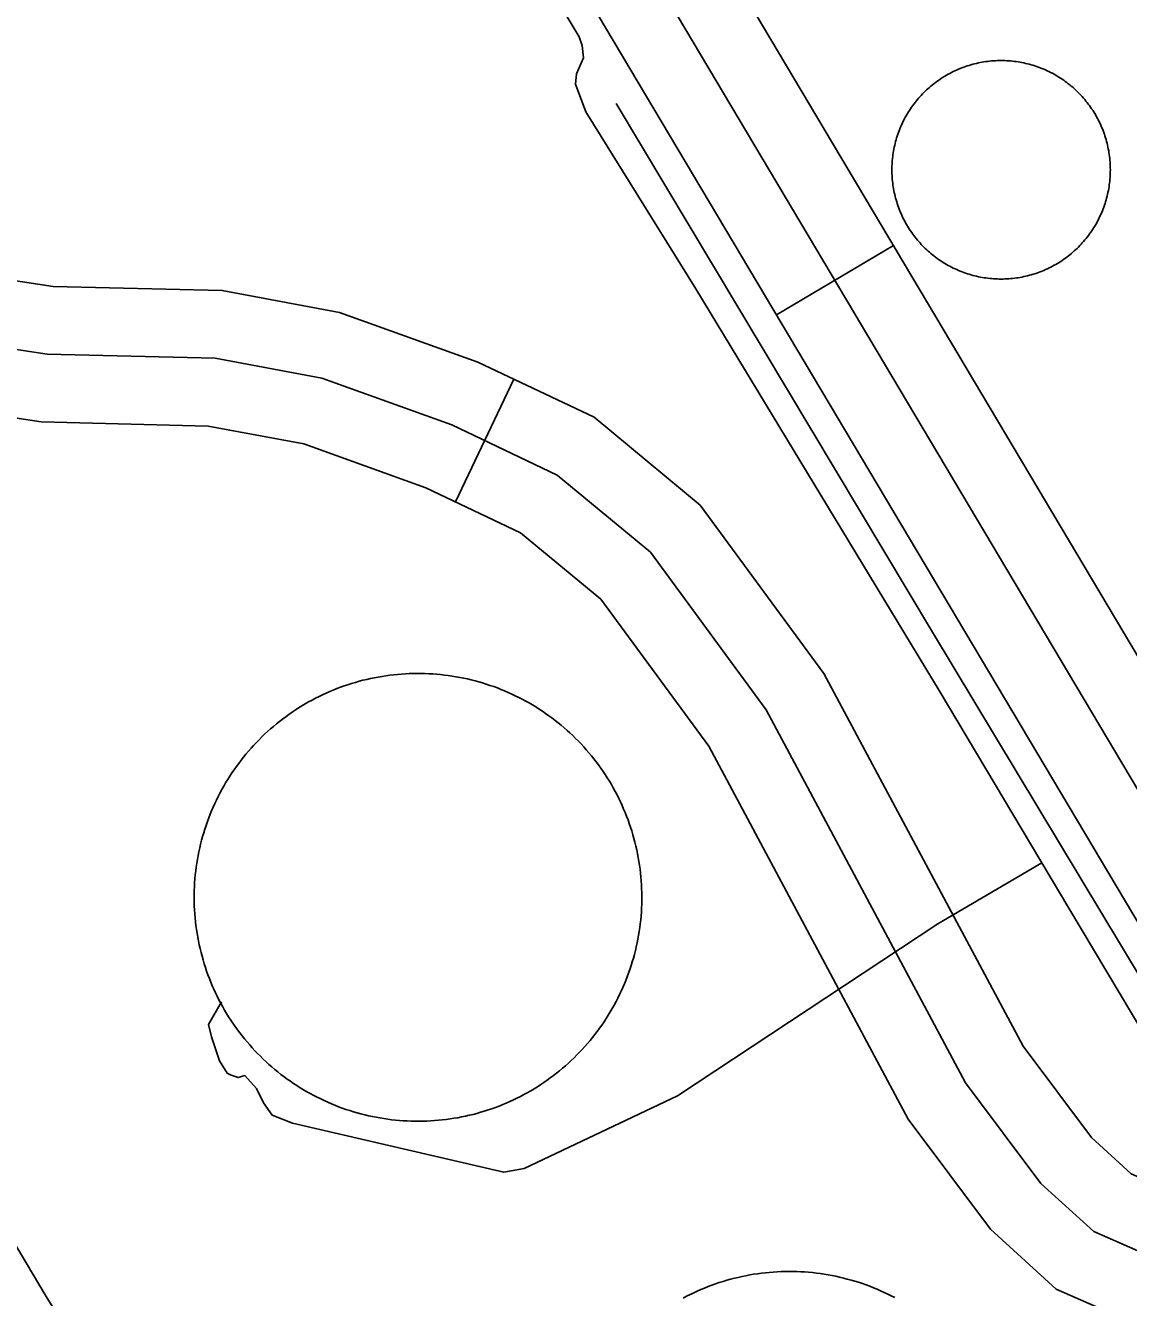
# Model space of a CAD drawing. Extents: x 3651524 to 3689615, y 505651 to 531377.
# Drawn here: x 3681126.6 to 3681370.2, y 516334.7 to 516615.5 of the extents above; entities that cross this region are included whole.
import ezdxf

# ---------------------------------------------------------------- set-up
doc = ezdxf.new("R2010")
doc.units = 0
for name, color, linetype in [('V-DOMW-TANK', 7, 'Continuous'), ('V-ROAD-CNTR', 7, 'Continuous'), ('V-UTIL-LINE', 7, 'Continuous')]:
    doc.layers.add(name, color=color, linetype=linetype)

msp = doc.modelspace()

# ---------------------------------------------------------------- linework, layer by layer
at = {"layer": 'V-DOMW-TANK'}
for points in [[(3681329.266, 516604.112), (3681329.624, 516604.333), (3681329.987, 516604.546), (3681330.354, 516604.753), (3681330.722, 516604.956), (3681331.095, 516605.15), (3681331.472, 516605.337), (3681331.853, 516605.519), (3681332.236, 516605.693), (3681332.621, 516605.861), (3681333.01, 516606.023), (3681333.401, 516606.178), (3681333.796, 516606.326), (3681334.192, 516606.467), (3681334.591, 516606.6), (3681334.992, 516606.727), (3681335.396, 516606.846), (3681335.799, 516606.959), (3681336.209, 516607.065), (3681336.618, 516607.163), (3681337.03, 516607.256), (3681337.442, 516607.339), (3681337.855, 516607.415), (3681338.271, 516607.485), (3681338.687, 516607.548), (3681339.105, 516607.604), (3681339.522, 516607.651), (3681339.942, 516607.692), (3681340.364, 516607.725), (3681340.782, 516607.751), (3681341.202, 516607.77), (3681341.624, 516607.782), (3681342.044, 516607.786), (3681342.465, 516607.782), (3681342.885, 516607.772), (3681343.307, 516607.753), (3681343.727, 516607.727), (3681344.147, 516607.694), (3681344.565, 516607.655), (3681344.982, 516607.608), (3681345.4, 516607.552), (3681345.818, 516607.491), (3681346.232, 516607.421), (3681346.645, 516607.346), (3681347.059, 516607.262), (3681347.471, 516607.17), (3681347.876, 516607.071), (3681348.286, 516606.967), (3681348.693, 516606.854), (3681349.097, 516606.735), (3681349.498, 516606.608), (3681349.898, 516606.475), (3681350.295, 516606.336), (3681350.688, 516606.189), (3681351.079, 516606.035), (3681351.468, 516605.873), (3681351.856, 516605.705), (3681352.238, 516605.531), (3681352.617, 516605.351), (3681352.994, 516605.162), (3681353.369, 516604.968), (3681353.74, 516604.767), (3681354.106, 516604.56), (3681354.467, 516604.349), (3681354.827, 516604.128), (3681355.181, 516603.903), (3681355.534, 516603.669), (3681355.88, 516603.432), (3681356.224, 516603.188), (3681356.562, 516602.936), (3681356.896, 516602.68), (3681357.225, 516602.42), (3681357.551, 516602.152), (3681357.87, 516601.88), (3681358.186, 516601.599), (3681358.497, 516601.316), (3681358.802, 516601.026), (3681359.103, 516600.731), (3681359.398, 516600.432), (3681359.685, 516600.126), (3681359.972, 516599.817), (3681360.254, 516599.502), (3681360.525, 516599.18), (3681360.793, 516598.857), (3681361.055, 516598.527), (3681361.311, 516598.193), (3681361.563, 516597.855), (3681361.807, 516597.513), (3681362.046, 516597.165), (3681362.278, 516596.815), (3681362.505, 516596.461), (3681362.724, 516596.1), (3681362.939, 516595.738), (3681363.144, 516595.371), (3681363.347, 516595.002), (3681363.541, 516594.63), (3681363.73, 516594.253), (3681363.912, 516593.872), (3681364.086, 516593.489), (3681364.254, 516593.104), (3681364.416, 516592.715)], [(3681317.955, 516582.809), (3681317.945, 516583.23), (3681317.941, 516583.65), (3681317.943, 516584.072), (3681317.955, 516584.492), (3681317.971, 516584.914), (3681317.996, 516585.334), (3681318.031, 516585.754), (3681318.07, 516586.173), (3681318.119, 516586.591), (3681318.172, 516587.009), (3681318.238, 516587.425), (3681318.303, 516587.84), (3681318.381, 516588.254), (3681318.465, 516588.666), (3681318.555, 516589.077), (3681318.655, 516589.487), (3681318.758, 516589.895), (3681318.87, 516590.3), (3681318.989, 516590.704), (3681319.116, 516591.105), (3681319.251, 516591.504), (3681319.389, 516591.902), (3681319.536, 516592.295), (3681319.69, 516592.69), (3681319.851, 516593.077), (3681320.019, 516593.462), (3681320.193, 516593.845), (3681320.374, 516594.226), (3681320.56, 516594.603), (3681320.757, 516594.976), (3681320.957, 516595.346), (3681321.164, 516595.713), (3681321.377, 516596.075), (3681321.596, 516596.434), (3681321.824, 516596.79), (3681322.055, 516597.14), (3681322.291, 516597.491), (3681322.538, 516597.831), (3681322.788, 516598.169), (3681323.044, 516598.504), (3681323.304, 516598.83), (3681323.573, 516599.158), (3681323.847, 516599.479), (3681324.126, 516599.795), (3681324.41, 516600.104), (3681324.699, 516600.409), (3681324.994, 516600.708), (3681325.293, 516601.005), (3681325.598, 516601.296), (3681325.909, 516601.581), (3681326.225, 516601.859), (3681326.544, 516602.133), (3681326.868, 516602.4), (3681327.198, 516602.662), (3681327.531, 516602.92), (3681327.869, 516603.17), (3681328.213, 516603.416), (3681328.56, 516603.653), (3681328.91, 516603.887), (3681329.266, 516604.112)], [(3681364.416, 516592.715), (3681364.569, 516592.324), (3681364.717, 516591.928), (3681364.858, 516591.533), (3681364.993, 516591.134), (3681365.118, 516590.732), (3681365.239, 516590.329), (3681365.354, 516589.923), (3681365.458, 516589.516), (3681365.557, 516589.106), (3681365.647, 516588.694), (3681365.731, 516588.283), (3681365.809, 516587.869), (3681365.878, 516587.453), (3681365.942, 516587.038), (3681365.997, 516586.62), (3681366.044, 516586.202), (3681366.085, 516585.782), (3681366.118, 516585.364), (3681366.144, 516584.943), (3681366.163, 516584.523), (3681366.173, 516584.103), (3681366.177, 516583.681), (3681366.175, 516583.261), (3681366.163, 516582.839), (3681366.144, 516582.419), (3681366.12, 516582), (3681366.087, 516581.58), (3681366.046, 516581.16), (3681365.999, 516580.742), (3681365.946, 516580.324), (3681365.882, 516579.909), (3681365.815, 516579.493), (3681365.737, 516579.079), (3681365.653, 516578.665), (3681365.563, 516578.254), (3681365.464, 516577.846), (3681365.36, 516577.439), (3681365.247, 516577.031), (3681365.129, 516576.63), (3681365.002, 516576.226), (3681364.869, 516575.829), (3681364.725, 516575.432), (3681364.582, 516575.036), (3681364.426, 516574.645), (3681364.266, 516574.256), (3681364.098, 516573.869), (3681363.924, 516573.486), (3681363.744, 516573.107), (3681363.556, 516572.73), (3681363.361, 516572.356), (3681363.16, 516571.987), (3681362.954, 516571.62), (3681362.741, 516571.258), (3681362.521, 516570.897), (3681362.294, 516570.543), (3681362.063, 516570.191), (3681361.825, 516569.847), (3681361.579, 516569.501), (3681361.33, 516569.163), (3681361.074, 516568.829), (3681360.811, 516568.499), (3681360.545, 516568.174), (3681360.271, 516567.854), (3681359.992, 516567.539), (3681359.708, 516567.227), (3681359.417, 516566.922), (3681359.124, 516566.621), (3681358.825, 516566.328), (3681358.52, 516566.037), (3681358.208, 516565.753), (3681357.893, 516565.474), (3681357.574, 516565.2), (3681357.248, 516564.932), (3681356.92, 516564.669), (3681356.586, 516564.413), (3681356.248, 516564.162), (3681355.904, 516563.918), (3681355.558, 516563.678), (3681355.208, 516563.447), (3681354.852, 516563.219), (3681354.493, 516563), (3681354.131, 516562.785), (3681353.764, 516562.578), (3681353.396, 516562.378), (3681353.021, 516562.183), (3681352.646, 516561.995), (3681352.265, 516561.812), (3681351.882, 516561.638), (3681351.497, 516561.47), (3681351.108, 516561.309), (3681350.717, 516561.155), (3681350.322, 516561.008), (3681349.924, 516560.866), (3681349.527, 516560.733), (3681349.126, 516560.606), (3681348.722, 516560.485), (3681348.317, 516560.373), (3681347.909, 516560.268), (3681347.499, 516560.168), (3681347.088, 516560.078)], [(3681347.088, 516560.078), (3681346.676, 516559.994), (3681346.262, 516559.914), (3681345.847, 516559.846), (3681345.431, 516559.785), (3681345.013, 516559.73), (3681344.595, 516559.68), (3681344.176, 516559.64), (3681343.756, 516559.607), (3681343.336, 516559.582), (3681342.916, 516559.562), (3681342.494, 516559.551), (3681342.074, 516559.547), (3681341.652, 516559.551), (3681341.233, 516559.562), (3681340.809, 516559.58), (3681340.391, 516559.605), (3681339.971, 516559.637), (3681339.553, 516559.678), (3681339.133, 516559.726), (3681338.718, 516559.781), (3681338.3, 516559.842), (3681337.886, 516559.912), (3681337.468, 516559.988), (3681337.059, 516560.072), (3681336.647, 516560.162), (3681336.237, 516560.26), (3681335.832, 516560.365), (3681335.424, 516560.477), (3681335.021, 516560.596), (3681334.62, 516560.723), (3681334.218, 516560.856), (3681333.823, 516560.997), (3681333.43, 516561.145), (3681333.038, 516561.298), (3681332.649, 516561.458), (3681332.262, 516561.626), (3681331.879, 516561.8), (3681331.498, 516561.982), (3681331.122, 516562.169), (3681330.749, 516562.363), (3681330.378, 516562.564), (3681330.012, 516562.771), (3681329.649, 516562.984), (3681329.291, 516563.205), (3681328.934, 516563.43), (3681328.582, 516563.662), (3681328.238, 516563.901), (3681327.894, 516564.145), (3681327.556, 516564.395), (3681327.222, 516564.651), (3681326.892, 516564.913), (3681326.567, 516565.181), (3681326.247, 516565.454), (3681325.932, 516565.732), (3681325.621, 516566.017), (3681325.315, 516566.306), (3681325.014, 516566.601), (3681324.72, 516566.902), (3681324.429, 516567.207), (3681324.144, 516567.516), (3681323.865, 516567.832), (3681323.593, 516568.151), (3681323.325, 516568.477), (3681323.063, 516568.806), (3681322.805, 516569.14), (3681322.555, 516569.478), (3681322.311, 516569.82), (3681322.071, 516570.166), (3681321.84, 516570.518), (3681321.613, 516570.873), (3681321.394, 516571.231), (3681321.179, 516571.594), (3681320.972, 516571.96), (3681320.769, 516572.329), (3681320.576, 516572.704), (3681320.388, 516573.081), (3681320.206, 516573.459), (3681320.032, 516573.84), (3681319.864, 516574.227), (3681319.702, 516574.619), (3681319.546, 516575.01), (3681319.401, 516575.403), (3681319.26, 516575.8), (3681319.124, 516576.2), (3681318.997, 516576.601), (3681318.879, 516577.005), (3681318.766, 516577.41), (3681318.659, 516577.818), (3681318.561, 516578.227), (3681318.471, 516578.637), (3681318.387, 516579.048), (3681318.309, 516579.464), (3681318.24, 516579.878), (3681318.178, 516580.296), (3681318.121, 516580.711), (3681318.074, 516581.131), (3681318.033, 516581.549), (3681318, 516581.969), (3681317.973, 516582.389), (3681317.955, 516582.809)], [(3681189.138, 516466.175), (3681189.896, 516466.591), (3681190.657, 516466.992), (3681191.43, 516467.379), (3681192.206, 516467.754), (3681192.988, 516468.114), (3681193.779, 516468.463), (3681194.575, 516468.796), (3681195.374, 516469.116), (3681196.183, 516469.421), (3681196.996, 516469.712), (3681197.813, 516469.99), (3681198.634, 516470.253), (3681199.462, 516470.5), (3681200.291, 516470.734), (3681201.125, 516470.955), (3681201.962, 516471.16), (3681202.804, 516471.35), (3681203.648, 516471.524), (3681204.496, 516471.686), (3681205.348, 516471.832), (3681206.202, 516471.963), (3681207.054, 516472.079), (3681207.912, 516472.18), (3681208.77, 516472.266), (3681209.628, 516472.337), (3681210.49, 516472.391), (3681211.352, 516472.436), (3681212.215, 516472.46), (3681213.077, 516472.473), (3681213.939, 516472.468), (3681214.801, 516472.45), (3681215.664, 516472.415), (3681216.526, 516472.366), (3681217.386, 516472.305), (3681218.244, 516472.223), (3681219.102, 516472.128), (3681219.958, 516472.02), (3681220.814, 516471.895), (3681221.664, 516471.758), (3681222.51, 516471.602), (3681223.358, 516471.434), (3681224.202, 516471.252), (3681225.041, 516471.053), (3681225.877, 516470.84), (3681226.708, 516470.613), (3681227.538, 516470.371), (3681228.361, 516470.115), (3681229.18, 516469.845), (3681229.995, 516469.562), (3681230.804, 516469.263), (3681231.609, 516468.95), (3681232.406, 516468.622), (3681233.198, 516468.282), (3681233.985, 516467.928), (3681234.765, 516467.559), (3681235.539, 516467.178), (3681236.307, 516466.783), (3681237.067, 516466.374), (3681237.819, 516465.95), (3681238.564, 516465.518), (3681239.299, 516465.069), (3681240.031, 516464.61), (3681240.752, 516464.137), (3681241.466, 516463.65), (3681242.171, 516463.152), (3681242.865, 516462.642), (3681243.551, 516462.12), (3681244.229, 516461.585), (3681244.897, 516461.041), (3681245.556, 516460.482), (3681246.203, 516459.914), (3681246.842, 516459.333), (3681247.473, 516458.743), (3681248.089, 516458.141), (3681248.696, 516457.526), (3681249.29, 516456.904), (3681249.877, 516456.271), (3681250.455, 516455.626), (3681251.016, 516454.972), (3681251.567, 516454.309), (3681252.106, 516453.637), (3681252.634, 516452.953), (3681253.15, 516452.265), (3681253.654, 516451.562), (3681254.145, 516450.854), (3681254.625, 516450.135), (3681255.092, 516449.41), (3681255.546, 516448.677), (3681255.987, 516447.935), (3681256.415, 516447.186), (3681256.828, 516446.43), (3681257.23, 516445.666), (3681257.619, 516444.896), (3681257.994, 516444.118), (3681258.354, 516443.336), (3681258.702, 516442.545), (3681259.036, 516441.75), (3681259.356, 516440.948), (3681259.661, 516440.141), (3681259.952, 516439.33)], [(3681163.853, 516423.699), (3681163.874, 516424.564), (3681163.909, 516425.426), (3681163.958, 516426.286), (3681164.021, 516427.146), (3681164.101, 516428.006), (3681164.195, 516428.862), (3681164.304, 516429.721), (3681164.429, 516430.573), (3681164.568, 516431.424), (3681164.722, 516432.272), (3681164.889, 516433.12), (3681165.072, 516433.962), (3681165.27, 516434.802), (3681165.483, 516435.637), (3681165.711, 516436.471), (3681165.952, 516437.298), (3681166.208, 516438.121), (3681166.481, 516438.941), (3681166.763, 516439.756), (3681167.062, 516440.565), (3681167.376, 516441.37), (3681167.703, 516442.168), (3681168.041, 516442.961), (3681168.396, 516443.747), (3681168.764, 516444.528), (3681169.147, 516445.3), (3681169.541, 516446.068), (3681169.95, 516446.827), (3681170.372, 516447.579), (3681170.806, 516448.325), (3681171.255, 516449.062), (3681171.715, 516449.791), (3681172.189, 516450.514), (3681172.674, 516451.227), (3681173.172, 516451.931), (3681173.682, 516452.625), (3681174.204, 516453.314), (3681174.738, 516453.989), (3681175.285, 516454.659), (3681175.844, 516455.316), (3681176.412, 516455.966), (3681176.991, 516456.603), (3681177.583, 516457.231), (3681178.185, 516457.85), (3681178.797, 516458.456), (3681179.42, 516459.054), (3681180.055, 516459.638), (3681180.698, 516460.213), (3681181.351, 516460.776), (3681182.017, 516461.327), (3681182.689, 516461.868), (3681183.371, 516462.396), (3681184.061, 516462.91), (3681184.761, 516463.414), (3681185.472, 516463.908), (3681186.189, 516464.385), (3681186.914, 516464.852), (3681187.647, 516465.307), (3681188.39, 516465.747), (3681189.138, 516466.175)], [(3681259.952, 516439.33), (3681260.228, 516438.513), (3681260.492, 516437.691), (3681260.74, 516436.864), (3681260.973, 516436.035), (3681261.193, 516435.199), (3681261.399, 516434.361), (3681261.588, 516433.52), (3681261.764, 516432.676), (3681261.924, 516431.828), (3681262.071, 516430.978), (3681262.204, 516430.126), (3681262.317, 516429.27), (3681262.419, 516428.414), (3681262.505, 516427.556), (3681262.577, 516426.696), (3681262.632, 516425.835), (3681262.673, 516424.973), (3681262.7, 516424.111), (3681262.708, 516423.249), (3681262.708, 516422.385), (3681262.688, 516421.522), (3681262.655, 516420.66), (3681262.606, 516419.8), (3681262.54, 516418.94), (3681262.462, 516418.08), (3681262.368, 516417.222), (3681262.258, 516416.368), (3681262.135, 516415.514), (3681261.993, 516414.662), (3681261.842, 516413.812), (3681261.674, 516412.966), (3681261.49, 516412.126), (3681261.293, 516411.284), (3681261.08, 516410.447), (3681260.853, 516409.615), (3681260.611, 516408.788), (3681260.353, 516407.963), (3681260.085, 516407.143), (3681259.8, 516406.33), (3681259.501, 516405.519), (3681259.188, 516404.717), (3681258.862, 516403.918), (3681258.52, 516403.125), (3681258.166, 516402.339), (3681257.799, 516401.558), (3681257.416, 516400.784), (3681257.021, 516400.016), (3681256.613, 516399.259), (3681256.191, 516398.505), (3681255.757, 516397.762), (3681255.309, 516397.022), (3681254.848, 516396.293), (3681254.375, 516395.572), (3681253.889, 516394.857), (3681253.392, 516394.155), (3681252.882, 516393.459), (3681252.358, 516392.773), (3681251.827, 516392.095), (3681251.278, 516391.427), (3681250.721, 516390.77), (3681250.152, 516390.12), (3681249.572, 516389.481), (3681248.98, 516388.853), (3681248.378, 516388.236), (3681247.766, 516387.628), (3681247.141, 516387.032), (3681246.508, 516386.446), (3681245.865, 516385.873), (3681245.21, 516385.31), (3681244.551, 516384.759), (3681243.875, 516384.218), (3681243.193, 516383.69), (3681242.501, 516383.174), (3681241.8, 516382.67), (3681241.091, 516382.178), (3681240.373, 516381.699), (3681239.65, 516381.232), (3681238.914, 516380.779), (3681238.173, 516380.337), (3681237.424, 516379.911), (3681236.668, 516379.495), (3681235.904, 516379.094), (3681235.134, 516378.705), (3681234.358, 516378.332), (3681233.573, 516377.97), (3681232.783, 516377.624), (3681231.988, 516377.29), (3681231.187, 516376.97), (3681230.38, 516376.665), (3681229.567, 516376.372), (3681228.75, 516376.096), (3681227.929, 516375.832), (3681227.106, 516375.584), (3681226.272, 516375.35), (3681225.439, 516375.131), (3681224.601, 516374.926), (3681223.759, 516374.736), (3681222.913, 516374.56), (3681222.064, 516374.4), (3681221.216, 516374.255)], [(3681221.216, 516374.255), (3681220.364, 516374.123), (3681219.508, 516374.007), (3681218.652, 516373.906), (3681217.793, 516373.818), (3681216.933, 516373.749), (3681216.073, 516373.691), (3681215.211, 516373.65), (3681214.349, 516373.624), (3681213.486, 516373.614), (3681212.624, 516373.618), (3681211.76, 516373.636), (3681210.9, 516373.671), (3681210.038, 516373.72), (3681209.177, 516373.784), (3681208.319, 516373.863), (3681207.461, 516373.958), (3681206.605, 516374.066), (3681205.751, 516374.189), (3681204.899, 516374.328), (3681204.051, 516374.482), (3681203.206, 516374.65), (3681202.362, 516374.834), (3681201.522, 516375.033), (3681200.686, 516375.244), (3681199.853, 516375.471), (3681199.026, 516375.713), (3681198.202, 516375.969), (3681197.383, 516376.239), (3681196.57, 516376.524), (3681195.759, 516376.823), (3681194.954, 516377.136), (3681194.155, 516377.462), (3681193.363, 516377.804), (3681192.576, 516378.158), (3681191.798, 516378.527), (3681191.024, 516378.908), (3681190.256, 516379.303), (3681189.496, 516379.708), (3681188.745, 516380.132), (3681187.999, 516380.569), (3681187.262, 516381.015), (3681186.531, 516381.476), (3681185.81, 516381.949), (3681185.097, 516382.434), (3681184.393, 516382.932), (3681183.698, 516383.444), (3681183.01, 516383.966), (3681182.334, 516384.501), (3681181.665, 516385.045), (3681181.007, 516385.603), (3681180.358, 516386.172), (3681179.721, 516386.751), (3681179.094, 516387.345), (3681178.474, 516387.945), (3681177.868, 516388.558), (3681177.27, 516389.182), (3681176.684, 516389.815), (3681176.113, 516390.458), (3681175.547, 516391.114), (3681174.996, 516391.777), (3681174.456, 516392.449), (3681173.927, 516393.131), (3681173.411, 516393.823), (3681172.907, 516394.524), (3681172.416, 516395.232), (3681171.935, 516395.949), (3681171.472, 516396.676), (3681171.017, 516397.409), (3681170.577, 516398.151), (3681170.149, 516398.9), (3681169.733, 516399.656), (3681169.332, 516400.42), (3681168.945, 516401.19), (3681168.57, 516401.966), (3681168.207, 516402.75), (3681167.861, 516403.541), (3681167.527, 516404.336), (3681167.208, 516405.136), (3681166.903, 516405.943), (3681166.612, 516406.758), (3681166.333, 516407.573), (3681166.071, 516408.395), (3681165.821, 516409.22), (3681165.59, 516410.052), (3681165.369, 516410.885), (3681165.164, 516411.723), (3681164.973, 516412.564), (3681164.799, 516413.41), (3681164.638, 516414.258), (3681164.492, 516415.108), (3681164.363, 516415.96), (3681164.244, 516416.816), (3681164.144, 516417.67), (3681164.058, 516418.53), (3681163.986, 516419.39), (3681163.931, 516420.251), (3681163.888, 516421.113), (3681163.863, 516421.975), (3681163.851, 516422.837), (3681163.853, 516423.699)], [(3681271.832, 516334.568), (3681272.602, 516334.972), (3681273.38, 516335.361), (3681274.163, 516335.738), (3681274.953, 516336.098), (3681275.75, 516336.446), (3681276.551, 516336.782), (3681277.36, 516337.102), (3681278.173, 516337.409), (3681278.994, 516337.7), (3681279.815, 516337.978), (3681280.642, 516338.24), (3681281.476, 516338.488), (3681282.312, 516338.724), (3681283.153, 516338.943), (3681283.997, 516339.148), (3681284.845, 516339.338), (3681285.697, 516339.51), (3681286.551, 516339.672), (3681287.407, 516339.817), (3681288.265, 516339.949), (3681289.127, 516340.063), (3681289.992, 516340.164), (3681290.856, 516340.25), (3681291.722, 516340.319), (3681292.588, 516340.374), (3681293.457, 516340.413), (3681294.327, 516340.438), (3681295.196, 516340.448), (3681296.064, 516340.442), (3681296.932, 516340.422), (3681297.801, 516340.387), (3681298.669, 516340.336), (3681299.535, 516340.268), (3681300.4, 516340.186), (3681301.264, 516340.09), (3681302.126, 516339.979), (3681302.986, 516339.852), (3681303.842, 516339.711), (3681304.696, 516339.555), (3681305.55, 516339.383), (3681306.396, 516339.197), (3681307.244, 516338.996), (3681308.086, 516338.781), (3681308.923, 516338.55), (3681309.757, 516338.306), (3681310.586, 516338.046), (3681311.412, 516337.771), (3681312.231, 516337.483), (3681313.046, 516337.182), (3681313.855, 516336.864), (3681314.656, 516336.534), (3681315.456, 516336.188), (3681316.247, 516335.83), (3681317.031, 516335.457), (3681317.812, 516335.072), (3681318.582, 516334.673)]]:
    msp.add_lwpolyline(points, dxfattribs=at)
at = {"layer": 'V-ROAD-CNTR'}
for p, q in [((3681292.475, 516551.621), (3681318.256, 516566.962)), ((3681221.574, 516510.351), (3681234.458, 516537.443))]:
    msp.add_line(p, q, dxfattribs=at)
for points in [[(3681018.012, 517037.448), (3681174.087, 516779.907), (3681385.827, 516424.074), (3681460.868, 516302.752)], [(3681473.625, 516310.643), (3681398.652, 516431.855), (3681186.947, 516787.629), (3681038.576, 517032.457)], [(3681414.288, 516349.546), (3681388.246, 516354.362), (3681370.783, 516362.025), (3681362, 516370.022), (3681346.9, 516390.199), (3681302.923, 516472.437), (3681275.614, 516509.626), (3681252.165, 516529.021), (3681226.521, 516541.218), (3681195.955, 516552.199), (3681170.065, 516557.036), (3681132.683, 516557.94), (3681088.63, 516564.622), (3681062.288, 516574.509), (3681048.011, 516584.173), (3681032.121, 516605.467), (3680972.093, 516706.663), (3680888.877, 516843.513), (3680871.383, 516893.46), (3680869.116, 516907.225), (3680871.75, 516916.769), (3680879.355, 516927.971), (3680981.445, 516997.449), (3681012.997, 517016.782)], [(3681414.288, 516349.546), (3681373.002, 516416.293), (3681161.227, 516772.185), (3681012.997, 517016.782)], [(3681432.653, 516319.853), (3681410.183, 516319.797), (3681379.374, 516325.494), (3681354.225, 516336.531), (3681339.692, 516349.76), (3681321.518, 516374.045), (3681277.477, 516456.405), (3681253.632, 516488.876), (3681235.915, 516503.529), (3681214.979, 516513.488), (3681188.079, 516523.151), (3681166.927, 516527.104), (3681130.061, 516527.994), (3681081.028, 516535.432), (3681048.416, 516547.671), (3681026.997, 516562.171), (3681007.129, 516588.797), (3680946.375, 516691.217), (3680861.605, 516830.621), (3680844.279, 516880.092)], [(3681084.829, 516550.027), (3681131.372, 516542.967), (3681168.496, 516542.07), (3681192.017, 516537.675), (3681220.75, 516527.353), (3681244.04, 516516.275), (3681264.623, 516499.251), (3681290.2, 516464.421), (3681334.209, 516382.122), (3681350.846, 516359.891), (3681362.504, 516349.278), (3681383.81, 516339.928), (3681411.54, 516334.8), (3681435.545, 516334.86)]]:
    msp.add_lwpolyline(points, dxfattribs=at)
at = {"layer": 'V-UTIL-LINE'}
for p, q in [((3681328.115, 516417.211), (3681351.049, 516430.685)), ((3681270.568, 516379.213), (3681328.115, 516417.211))]:
    msp.add_line(p, q, dxfattribs=at)
for points in [[(3680984.709, 516869.709), (3681066.61, 516914.39), (3681124.091, 516819.566), (3681184.974, 516719.57), (3681248.857, 516613.045), (3681249.539, 516611.141), (3681249.812, 516608.419), (3681248.317, 516604.88), (3681248.046, 516602.566), (3681250.363, 516596.442), (3681274.607, 516557.399), (3681328.41, 516468.696), (3681357.014, 516420.67), (3681404.415, 516341.22), (3681405.64, 516339.316), (3681407.682, 516339.723), (3681420.877, 516347.624), (3681457.61, 516370.372)], [(3681257.043, 516598.314), (3681326.923, 516481.576), (3681405.796, 516350.551), (3681407.975, 516348.919), (3681414.233, 516351.507), (3681458.859, 516379.567)], [(3681008.152, 516541.881), (3681131.149, 516334.953), (3681165.881, 516278.902)], [(3681169.874, 516400.004), (3681167.019, 516394.966), (3681167.701, 516392.246), (3681169.473, 516386.94), (3681171.107, 516384.218), (3681172.06, 516383.811), (3681173.557, 516383.268), (3681175.054, 516383.675), (3681177.64, 516380.82), (3681179.139, 516377.691), (3681181.046, 516374.969), (3681185.537, 516373.204), (3681232.222, 516362.341), (3681236.713, 516363.161), (3681270.568, 516379.213)]]:
    msp.add_lwpolyline(points, dxfattribs=at)

doc.saveas('drawing.dxf')
